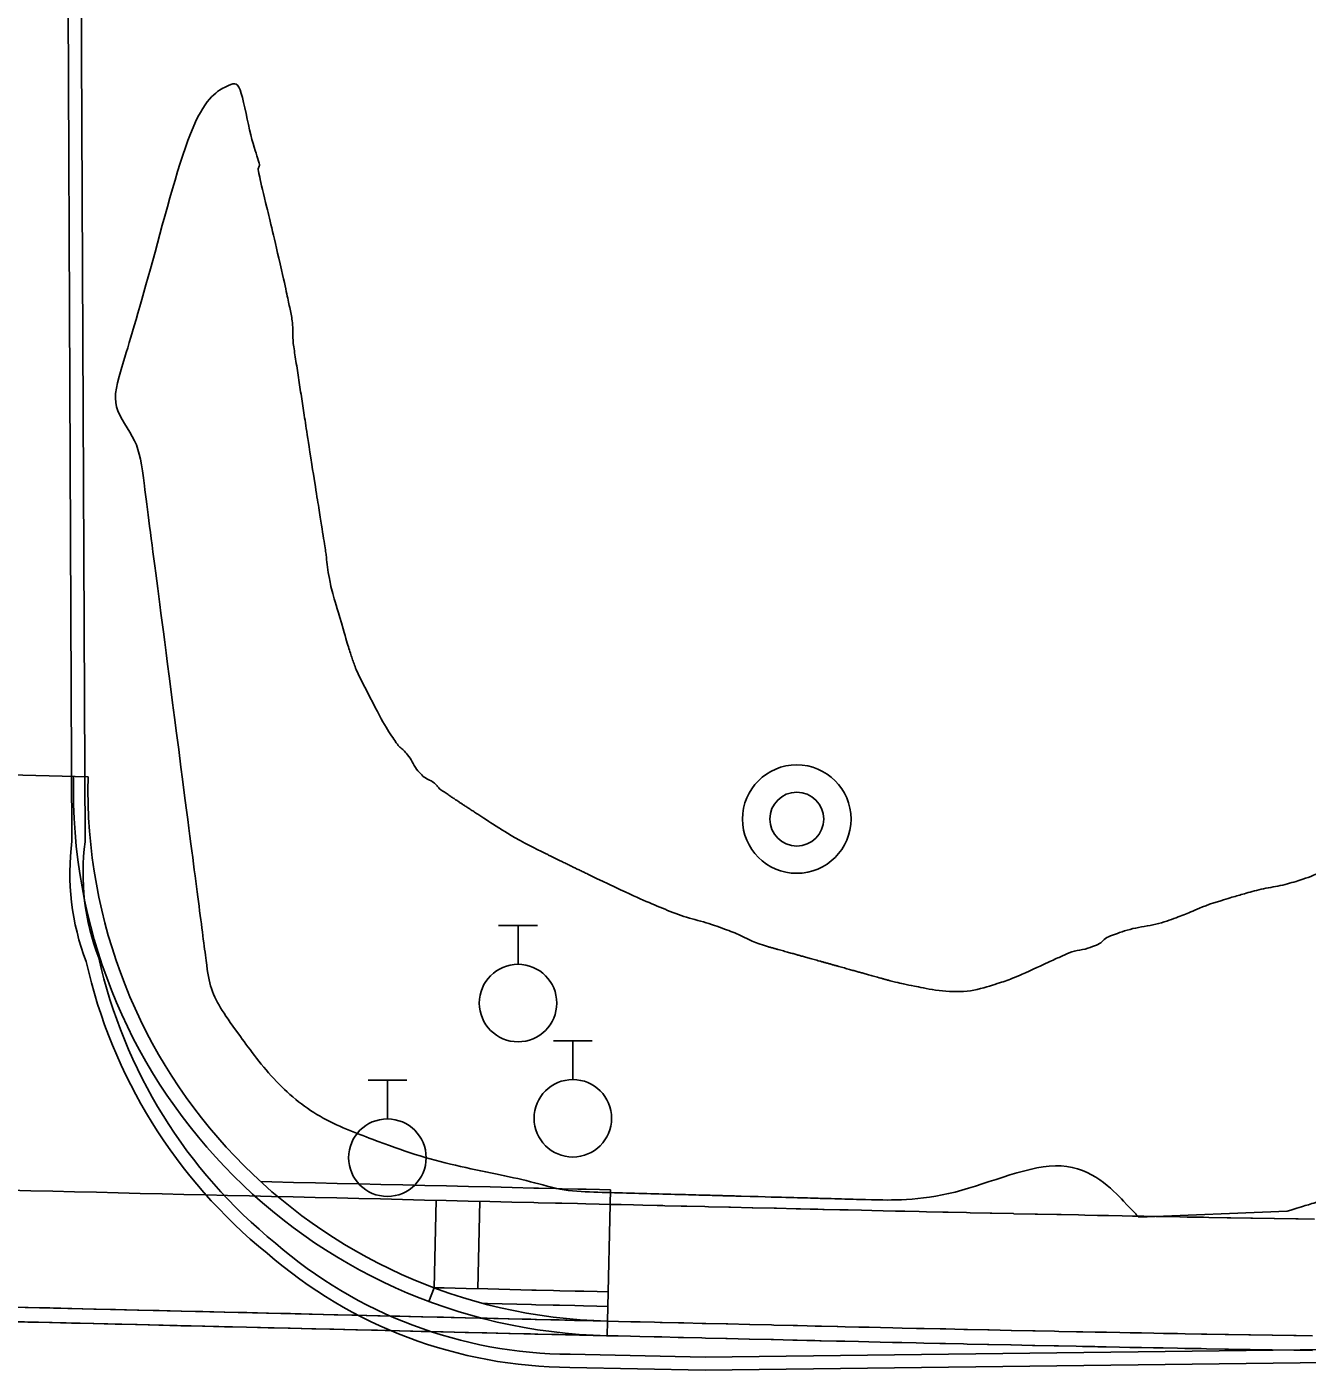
# Model space of a CAD drawing. Extents: x 2145380 to 2157287, y 139568 to 149130.
# Drawn here: x 2148291.9 to 2148350.4, y 143191.9 to 143253.4 of the extents above; entities that cross this region are included whole.
import ezdxf

# ---------------------------------------------------------------- set-up
doc = ezdxf.new("R2010")
doc.units = 0
for name, color, linetype in [('Default', 7, 'Continuous'), ('PR_PREVIOUSLY CONSTRUCTED', 7, 'Continuous'), ('TOPO_Curb Back', 7, 'Continuous'), ('TOPO_San Manhole', 7, 'Continuous'), ('TOPO_Tree', 7, 'Continuous'), ('TOPO_Water Valve', 7, 'Continuous')]:
    doc.layers.add(name, color=color, linetype=linetype)

# ---------------------------------------------------------------- blocks, each defined once
blk = doc.blocks.new('WATVAL')
at = {"layer": 'Default'}
for p, q in [((-2.25, 9), (2.25, 9)), ((0, 4.5), (0, 9))]:
    blk.add_line(p, q, dxfattribs=at)
blk.add_circle((0, 0), 4.5, dxfattribs=at)
blk = doc.blocks.new('EXMHSS')
at = {"layer": 'Default'}
for radius in [6.3, 3.13]:
    blk.add_circle((0, 0), radius, dxfattribs=at)

msp = doc.modelspace()

# ---------------------------------------------------------------- linework, layer by layer
at = {"layer": 'PR_PREVIOUSLY CONSTRUCTED'}
for p, q in [((2148268.357, 143219.709), (2148294.683, 143219.089)), ((2148310.596, 143199.717), (2148310.504, 143195.718)), ((2148318.578, 143200.196), (2148318.437, 143194.189)), ((2148312.595, 143199.671), (2148312.503, 143195.672)), ((2148243.458, 143195.956), (2148318.437, 143194.189)), ((2148310.504, 143195.718), (2148310.271, 143195.093)), ((2148243.442, 143195.289), (2148318.421, 143193.523)), ((2148312.764, 143194.998), (2148312.951, 143194.994)), ((2148312.951, 143194.994), (2148314.957, 143194.945)), ((2148314.957, 143194.945), (2148315.158, 143194.941)), ((2148315.158, 143194.941), (2148315.949, 143194.923)), ((2148315.949, 143194.923), (2148316.239, 143194.916)), ((2148318.437, 143194.189), (2148318.421, 143193.523))]:
    msp.add_line(p, q, dxfattribs=at)
for points in [[(2148302.574, 143200.573), (2148303.08, 143200.56), (2148304.079, 143200.536), (2148305.079, 143200.513), (2148306.079, 143200.489), (2148307.078, 143200.466), (2148308.078, 143200.442), (2148309.078, 143200.419), (2148310.078, 143200.395), (2148311.077, 143200.372), (2148312.077, 143200.348), (2148313.077, 143200.325), (2148314.076, 143200.301), (2148315.075, 143200.278), (2148315.275, 143200.274), (2148316.076, 143200.254), (2148316.367, 143200.247), (2148317.076, 143200.23), (2148317.456, 143200.221), (2148318.074, 143200.207), (2148318.578, 143200.196)], [(2148291.067, 143200.177), (2148292.067, 143200.153), (2148293.066, 143200.13), (2148294.066, 143200.106), (2148295.066, 143200.082), (2148296.065, 143200.059), (2148297.065, 143200.035), (2148298.065, 143200.012), (2148299.065, 143199.988), (2148300.064, 143199.965), (2148301.064, 143199.941), (2148302.064, 143199.918), (2148303.064, 143199.894), (2148304.063, 143199.87), (2148305.063, 143199.847), (2148306.063, 143199.823), (2148307.062, 143199.8), (2148308.062, 143199.776), (2148309.062, 143199.753), (2148310.062, 143199.729), (2148311.061, 143199.706), (2148312.061, 143199.682), (2148313.061, 143199.659), (2148314.06, 143199.635), (2148315.06, 143199.611), (2148315.26, 143199.607), (2148316.06, 143199.588), (2148316.351, 143199.581), (2148317.06, 143199.564), (2148317.441, 143199.555), (2148318.059, 143199.541), (2148318.532, 143199.53), (2148318.535, 143199.53), (2148318.539, 143199.529), (2148318.549, 143199.529), (2148319.059, 143199.517), (2148319.623, 143199.504), (2148320.059, 143199.494), (2148320.713, 143199.478), (2148320.969, 143199.472), (2148321.059, 143199.47), (2148321.804, 143199.453), (2148322.058, 143199.447), (2148322.894, 143199.427), (2148323.058, 143199.423), (2148323.985, 143199.401), (2148324.058, 143199.399), (2148325.057, 143199.376), (2148325.076, 143199.375), (2148326.057, 143199.352), (2148326.166, 143199.35), (2148327.057, 143199.329), (2148327.257, 143199.324), (2148327.697, 143199.314), (2148328.057, 143199.305), (2148328.285, 143199.3), (2148328.287, 143199.3), (2148328.347, 143199.298), (2148329.056, 143199.282), (2148329.093, 143199.281), (2148329.096, 143199.281), (2148329.436, 143199.273), (2148330.05, 143199.258), (2148330.519, 143199.248), (2148331.043, 143199.236), (2148331.603, 143199.223), (2148332.036, 143199.213), (2148332.686, 143199.198), (2148333.029, 143199.191), (2148333.769, 143199.175), (2148334.022, 143199.169), (2148334.853, 143199.151), (2148335.015, 143199.148), (2148335.936, 143199.128), (2148336.008, 143199.126), (2148337.002, 143199.106), (2148337.02, 143199.105), (2148337.995, 143199.085), (2148338.103, 143199.083), (2148338.988, 143199.065), (2148339.186, 143199.061), (2148339.981, 143199.045), (2148340.27, 143199.04), (2148340.84, 143199.028), (2148340.974, 143199.026), (2148341.353, 143199.018), (2148341.967, 143199.007), (2148342.437, 143198.998), (2148342.961, 143198.988), (2148343.52, 143198.978), (2148343.954, 143198.97), (2148344.604, 143198.958), (2148344.947, 143198.952), (2148345.687, 143198.938), (2148345.94, 143198.934), (2148346.771, 143198.919), (2148346.933, 143198.917), (2148347.854, 143198.901), (2148347.927, 143198.9), (2148348.92, 143198.883), (2148348.938, 143198.883), (2148349.913, 143198.867), (2148350.021, 143198.865), (2148350.765, 143198.853)], [(2148310.504, 143195.718), (2148310.967, 143195.707), (2148311.967, 143195.683), (2148312.967, 143195.66), (2148313.964, 143195.636), (2148314.972, 143195.612), (2148315.173, 143195.608), (2148315.964, 143195.589), (2148316.255, 143195.582), (2148316.965, 143195.565), (2148317.349, 143195.556), (2148317.967, 143195.542), (2148318.469, 143195.53)], [(2148290.941, 143194.838), (2148291.941, 143194.815), (2148292.941, 143194.791), (2148293.94, 143194.767), (2148294.94, 143194.744), (2148295.94, 143194.72), (2148296.939, 143194.697), (2148297.939, 143194.673), (2148298.939, 143194.65), (2148299.939, 143194.626), (2148300.938, 143194.603), (2148301.938, 143194.579), (2148302.938, 143194.555), (2148303.938, 143194.532), (2148304.937, 143194.508), (2148305.937, 143194.485), (2148306.937, 143194.461), (2148307.936, 143194.438), (2148308.936, 143194.414), (2148309.936, 143194.391), (2148310.936, 143194.367), (2148311.935, 143194.344), (2148312.935, 143194.32), (2148313.935, 143194.296), (2148314.934, 143194.273), (2148315.134, 143194.268), (2148315.934, 143194.249), (2148316.225, 143194.242), (2148316.934, 143194.226), (2148317.316, 143194.217), (2148317.934, 143194.202), (2148318.406, 143194.191), (2148318.409, 143194.191), (2148318.413, 143194.191), (2148318.423, 143194.191), (2148318.424, 143194.191), (2148318.933, 143194.179), (2148319.497, 143194.165), (2148319.933, 143194.155), (2148320.587, 143194.14), (2148320.843, 143194.134), (2148320.933, 143194.132), (2148321.678, 143194.114), (2148321.933, 143194.108), (2148322.769, 143194.088), (2148322.932, 143194.084), (2148323.859, 143194.063), (2148323.932, 143194.061), (2148324.932, 143194.037), (2148324.95, 143194.037), (2148325.931, 143194.014), (2148326.04, 143194.011), (2148326.931, 143193.99), (2148327.131, 143193.986), (2148327.571, 143193.975), (2148327.931, 143193.967), (2148328.159, 143193.961), (2148328.161, 143193.961), (2148328.222, 143193.96), (2148328.931, 143193.943), (2148328.967, 143193.942), (2148328.971, 143193.942), (2148329.311, 143193.934), (2148329.926, 143193.92), (2148330.396, 143193.909), (2148330.921, 143193.897), (2148331.481, 143193.884), (2148331.916, 143193.874), (2148332.567, 143193.86), (2148332.911, 143193.852), (2148333.652, 143193.836), (2148333.906, 143193.83), (2148334.738, 143193.812), (2148334.901, 143193.809), (2148335.823, 143193.789), (2148335.896, 143193.788), (2148336.891, 143193.767), (2148336.909, 143193.766), (2148337.886, 143193.746), (2148337.994, 143193.744), (2148338.881, 143193.726), (2148339.08, 143193.722), (2148339.876, 143193.706), (2148340.165, 143193.701), (2148340.736, 143193.689), (2148340.871, 143193.687), (2148341.251, 143193.679), (2148341.866, 143193.668), (2148342.336, 143193.659), (2148342.861, 143193.649), (2148343.422, 143193.638), (2148343.856, 143193.63), (2148344.507, 143193.619), (2148344.851, 143193.612), (2148345.593, 143193.599), (2148345.846, 143193.595), (2148346.678, 143193.58), (2148346.841, 143193.577), (2148347.764, 143193.562), (2148347.836, 143193.56), (2148348.831, 143193.544), (2148348.849, 143193.543), (2148349.826, 143193.527), (2148349.935, 143193.526), (2148350.679, 143193.514)], [(2148316.239, 143194.916), (2148316.949, 143194.899), (2148317.333, 143194.89), (2148317.952, 143194.876), (2148318.453, 143194.864)], [(2148290.925, 143194.171), (2148291.925, 143194.147), (2148292.925, 143194.124), (2148293.925, 143194.1), (2148294.924, 143194.076), (2148295.924, 143194.053), (2148296.924, 143194.029), (2148297.923, 143194.006), (2148298.923, 143193.982), (2148299.923, 143193.959), (2148300.923, 143193.935), (2148301.922, 143193.912), (2148302.922, 143193.888), (2148303.922, 143193.864), (2148304.922, 143193.841), (2148305.921, 143193.817), (2148306.921, 143193.794), (2148307.921, 143193.77), (2148308.92, 143193.747), (2148309.92, 143193.723), (2148310.92, 143193.7), (2148311.92, 143193.676), (2148312.919, 143193.653), (2148313.919, 143193.629), (2148314.919, 143193.605), (2148315.119, 143193.601), (2148315.918, 143193.582), (2148316.209, 143193.575), (2148316.918, 143193.558), (2148317.3, 143193.549), (2148317.918, 143193.535), (2148318.39, 143193.524), (2148318.394, 143193.524), (2148318.398, 143193.523), (2148318.408, 143193.523), (2148318.918, 143193.511), (2148319.481, 143193.498), (2148319.917, 143193.488), (2148320.572, 143193.472), (2148320.827, 143193.466), (2148320.917, 143193.464), (2148321.662, 143193.447), (2148321.917, 143193.441), (2148322.753, 143193.421), (2148322.917, 143193.417), (2148323.844, 143193.395), (2148323.916, 143193.393), (2148324.916, 143193.37), (2148324.934, 143193.369), (2148325.916, 143193.346), (2148326.025, 143193.344), (2148326.915, 143193.323), (2148327.115, 143193.318), (2148327.555, 143193.308), (2148327.915, 143193.299), (2148328.143, 143193.294), (2148328.145, 143193.294), (2148328.206, 143193.292), (2148328.915, 143193.276), (2148328.951, 143193.275), (2148328.955, 143193.275), (2148329.295, 143193.267), (2148329.91, 143193.252), (2148330.381, 143193.242), (2148330.905, 143193.229), (2148331.466, 143193.217), (2148331.901, 143193.207), (2148332.552, 143193.192), (2148332.896, 143193.185), (2148333.638, 143193.168), (2148333.891, 143193.163), (2148334.723, 143193.145), (2148334.886, 143193.141), (2148335.809, 143193.122), (2148335.881, 143193.12), (2148336.877, 143193.099), (2148336.895, 143193.099), (2148337.872, 143193.079), (2148337.981, 143193.076), (2148338.867, 143193.059), (2148339.066, 143193.055), (2148339.862, 143193.039), (2148340.152, 143193.033), (2148340.723, 143193.022), (2148340.858, 143193.019), (2148341.238, 143193.012), (2148341.853, 143193), (2148342.324, 143192.991), (2148342.848, 143192.981), (2148343.409, 143192.971), (2148343.844, 143192.963), (2148344.495, 143192.951), (2148344.839, 143192.945), (2148345.581, 143192.932), (2148345.834, 143192.927), (2148346.667, 143192.913), (2148346.83, 143192.91), (2148347.752, 143192.894), (2148347.825, 143192.893), (2148348.82, 143192.876), (2148348.838, 143192.876), (2148349.815, 143192.86), (2148349.924, 143192.858), (2148350.669, 143192.846)]]:
    msp.add_lwpolyline(points, dxfattribs=at)
for radius in [25, 24.333]:
    msp.add_arc((2148319.01, 143218.516), radius, 178.65055, 268.65055, dxfattribs=at)
at = {"layer": 'TOPO_Curb Back'}
for points in [[(2148293.947, 143216.151), (2148293.678, 143275.182), (2148293.548, 143333.693)], [(2148294.548, 143216.113), (2148294.278, 143275.184), (2148294.148, 143333.68)], [(2148476.228, 143194.142), (2148369.904, 143193.12), (2148322.897, 143192.548), (2148316.723, 143192.676)], [(2148476.233, 143193.542), (2148369.911, 143192.52), (2148322.895, 143191.948), (2148316.715, 143192.076)]]:
    msp.add_lwpolyline(points, dxfattribs=at)
for centre, radius, start, end in [((2148305.227, 143214.682), 11.375, 172.58284, 200.84505), ((2148305.227, 143214.682), 10.775, 172.37141, 201.07171), ((2148317.963, 143215.89), 23.35, 192.56971, 230.96474), ((2148317.962, 143215.89), 23.949, 192.67539, 230.93962), ((2148316.81, 143213.304), 21.228, 228.95688, 269.74413), ((2148316.81, 143213.305), 20.629, 228.92838, 269.75687)]:
    msp.add_arc(centre, radius, start, end, dxfattribs=at)
at = {"layer": 'TOPO_Tree'}
msp.add_line((2148342.735, 143198.939), (2148349.515, 143199.22), dxfattribs=at)
for points, degree in [([(2148303.526, 143242.278), (2148303.19, 143243.769), (2148302.817, 143245.253), (2148302.481, 143246.743), (2148302.447, 143246.895), (2148302.545, 143247.054), (2148302.494, 143247.21), (2148302.078, 143248.465), (2148301.63, 143250.962), (2148301.19, 143250.748), (2148299.544, 143249.948), (2148297.532, 143242.164), (2148296.158, 143237.577), (2148295.689, 143236.011), (2148296.99, 143234.469), (2148297.197, 143232.878), (2148297.775, 143228.426), (2148298.354, 143223.974), (2148298.932, 143219.521)], 3), ([(2148304.916, 143233.367), (2148304.784, 143234.227), (2148304.652, 143235.087), (2148304.52, 143235.946), (2148304.388, 143236.806), (2148304.256, 143237.666), (2148304.124, 143238.526), (2148304.028, 143239.146), (2148304.063, 143239.783), (2148303.936, 143240.398), (2148303.806, 143241.026), (2148303.671, 143241.653), (2148303.526, 143242.278)], 3), ([(2148306.345, 143225.856), (2148306.121, 143226.638), (2148305.861, 143227.409), (2148305.709, 143228.208), (2148305.62, 143228.674), (2148305.588, 143229.147), (2148305.514, 143229.615), (2148305.315, 143230.865), (2148305.116, 143232.116), (2148304.916, 143233.367)], 3), ([(2148307.428, 143223.021), (2148307.19, 143223.487), (2148306.945, 143223.949), (2148306.78, 143224.446), (2148306.625, 143224.914), (2148306.478, 143225.382), (2148306.345, 143225.856)], 3), ([(2148310.813, 143218.495), (2148310.723, 143218.557), (2148310.667, 143218.662), (2148310.586, 143218.735), (2148310.38, 143218.921), (2148310.092, 143219.017), (2148309.899, 143219.22), (2148309.632, 143219.503), (2148309.473, 143219.877), (2148309.225, 143220.173), (2148309.084, 143220.34), (2148308.895, 143220.47), (2148308.771, 143220.652), (2148308.257, 143221.406), (2148307.844, 143222.21), (2148307.428, 143223.021)], 3), ([(2148298.932, 143219.521), (2148299.318, 143216.553), (2148299.703, 143213.585), (2148300.089, 143210.617), (2148300.232, 143209.512), (2148300.708, 143208.512), (2148301.406, 143207.545), (2148303.11, 143205.18), (2148305.208, 143203.429), (2148307.805, 143202.466), (2148309.641, 143201.786), (2148311.475, 143201.303), (2148313.367, 143200.912), (2148314.913, 143200.593), (2148316.441, 143200.128), (2148318.014, 143200.084), (2148319.492, 143200.044), (2148320.97, 143200.003), (2148322.448, 143199.963), (2148322.837, 143199.952), (2148323.225, 143199.941), (2148323.614, 143199.931), (2148323.77, 143199.927), (2148323.925, 143199.922), (2148324.081, 143199.918), (2148324.237, 143199.914), (2148324.392, 143199.909), (2148324.548, 143199.905)], 3), ([(2148312.649, 143217.279), (2148312.035, 143217.681), (2148311.422, 143218.085), (2148310.813, 143218.495)], 2), ([(2148315.637, 143215.561), (2148315.014, 143215.873), (2148314.392, 143216.185), (2148313.798, 143216.55), (2148313.411, 143216.787), (2148313.028, 143217.029), (2148312.649, 143217.279)], 3), ([(2148318.173, 143214.326), (2148317.325, 143214.734), (2148316.48, 143215.144), (2148315.637, 143215.561)], 2), ([(2148351.344, 143214.815), (2148350.947, 143214.679), (2148350.564, 143214.507), (2148350.164, 143214.38), (2148349.318, 143214.112), (2148348.433, 143213.988), (2148347.58, 143213.745), (2148347.107, 143213.61), (2148346.635, 143213.47), (2148346.165, 143213.322)], 3), ([(2148325.795, 143211.312), (2148325.154, 143211.491), (2148324.57, 143211.834), (2148323.947, 143212.064), (2148322.955, 143212.43), (2148321.919, 143212.679), (2148320.939, 143213.08), (2148320.003, 143213.464), (2148319.088, 143213.895), (2148318.173, 143214.326)], 3), ([(2148346.165, 143213.322), (2148345.603, 143213.134), (2148345.068, 143212.872), (2148344.513, 143212.667), (2148343.522, 143212.301), (2148342.445, 143212.183), (2148341.454, 143211.817), (2148341.191, 143211.72), (2148341, 143211.474), (2148340.741, 143211.369), (2148340.287, 143211.187), (2148339.779, 143211.137), (2148339.33, 143210.937), (2148338.855, 143210.725), (2148338.38, 143210.508), (2148337.908, 143210.282)], 3), ([(2148328.575, 143210.536), (2148327.649, 143210.795), (2148326.722, 143211.054), (2148325.795, 143211.312)], 2), ([(2148331.356, 143209.759), (2148330.429, 143210.018), (2148329.502, 143210.277), (2148328.575, 143210.536)], 2), ([(2148337.908, 143210.282), (2148337.364, 143210.043), (2148336.827, 143209.809), (2148336.256, 143209.625), (2148335.055, 143209.237), (2148333.737, 143209.255), (2148332.518, 143209.501), (2148332.13, 143209.579), (2148331.741, 143209.664), (2148331.356, 143209.759)], 3), ([(2148349.515, 143199.22), (2148349.986, 143199.363), (2148350.457, 143199.506), (2148350.928, 143199.649), (2148354.013, 143200.584), (2148357.04, 143201.677), (2148360.118, 143202.666), (2148360.964, 143202.937), (2148361.817, 143203.322), (2148362.703, 143203.295), (2148370.942, 143203.042), (2148379.185, 143202.553), (2148387.424, 143202.147), (2148390.767, 143201.982), (2148394.11, 143201.814), (2148397.452, 143201.642)], 3), ([(2148324.548, 143199.905), (2148325.714, 143199.873), (2148326.881, 143199.841), (2148328.048, 143199.809), (2148328.67, 143199.792), (2148329.292, 143199.775), (2148329.914, 143199.758), (2148334.115, 143199.643), (2148339.619, 143202.231), (2148342.508, 143199.179), (2148342.584, 143199.099), (2148342.66, 143199.019), (2148342.735, 143198.939)], 3)]:
    msp.add_open_spline(points, degree=degree, dxfattribs=at)

# ---------------------------------------------------------------- block references
at = {"layer": 'TOPO_San Manhole', "xscale": 0.39370000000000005, "yscale": 0.3937000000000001}
msp.add_blockref('EXMHSS', (2148327.092, 143217.153), dxfattribs=at)
at = {"layer": 'TOPO_Water Valve', "xscale": 0.39370000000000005, "yscale": 0.3937000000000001}
for p in [(2148314.345, 143208.738), (2148316.851, 143203.467), (2148308.371, 143201.666)]:
    msp.add_blockref('WATVAL', p, dxfattribs=at)

doc.saveas('drawing.dxf')
